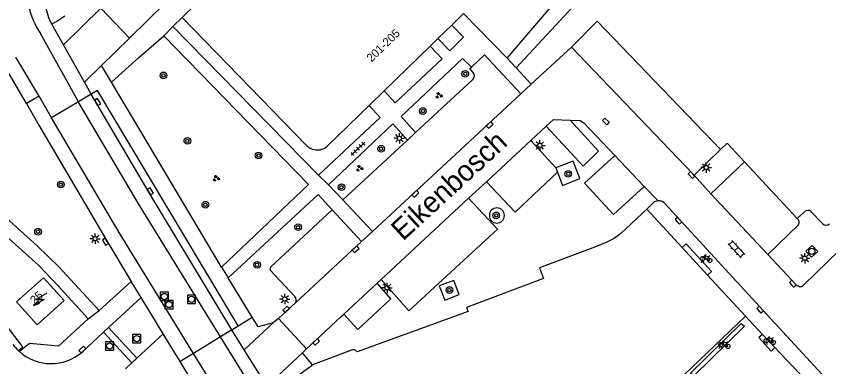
# Model space of a CAD drawing. Extents: x 136000 to 138005, y 398500 to 400500.
# Drawn here: x 137788.4 to 137886.1, y 399434.9 to 399477 of the extents above; entities that cross this region are included whole.
import ezdxf

# ---------------------------------------------------------------- set-up
doc = ezdxf.new("R2010")
doc.units = 0
for name, color, linetype in [('gg-anno-huisnummerreeks BGT', 7, 'Continuous'), ('gg-anno-openbare ruimte label', 7, 'Continuous'), ('gg-bbg-hoofdgebouw', 7, 'Continuous'), ('gg-knt-verharding', 7, 'Continuous'), ('gg-knt-verharding nz', 7, 'Continuous'), ('gt-grn-groengrens', 7, 'Continuous'), ('gt-grn-vlakafsluiter', 7, 'Continuous'), ('gt-grn-weggrens', 7, 'Continuous'), ('gt-grn-weggrens revisie', 7, 'Continuous'), ('gt-symb-boom', 7, 'Continuous'), ('gt-symb-fietsenrek', 7, 'Continuous'), ('gt-symb-groenvak', 7, 'Continuous'), ('gt-symb-klinker verharding', 7, 'Continuous'), ('gt-symb-kolk', 7, 'Continuous'), ('gt-symb-kolk center center', 7, 'Continuous'), ('gt-symb-lichtmast', 7, 'Continuous'), ('gt-symb-rioolschacht', 7, 'Continuous'), ('gt-symb-tegel verharding', 7, 'Continuous'), ('gt-symb-trafo symbool', 7, 'Continuous')]:
    doc.layers.add(name, color=color, linetype=linetype)

# ---------------------------------------------------------------- blocks, each defined once
blk = doc.blocks.new('gt0-KOLKCC')
at = {"layer": 'gt-symb-kolk center center'}
blk.add_lwpolyline([(-0.375, 0.2), (0.375, 0.2), (0.375, -0.2), (-0.375, -0.2)], close=True, dxfattribs=at)
blk = doc.blocks.new('gt0-KOLK')
at = {"layer": 'gt-symb-kolk'}
blk.add_lwpolyline([(0, 0), (0.375, 0), (0.375, 0.4), (-0.375, 0.4), (-0.375, 0), (0, 0)], dxfattribs=at)
blk = doc.blocks.new('gt0-LMAST')
at = {"layer": 'gt-symb-lichtmast'}
for p, q in [((-0.182, 0.173), (-0.447, 0.438)), ((-0.005, 0.246), (-0.005, 0.621)), ((0.172, 0.173), (0.437, 0.438)), ((-0.255, -0.004), (-0.63, -0.004)), ((-0.182, -0.181), (-0.447, -0.446)), ((-0.005, -0.254), (-0.005, -0.629)), ((0.437, -0.446), (0.172, -0.181)), ((0.245, -0.004), (0.62, -0.004))]:
    blk.add_line(p, q, dxfattribs=at)
blk.add_circle((-0.005, -0.004), 0.25, dxfattribs=at)
blk = doc.blocks.new('gt0-RS')
at = {"layer": 'gt-symb-rioolschacht'}
blk.add_lwpolyline([(-0.5, -0.5), (0.5, -0.5), (0.5, 0.5), (-0.5, 0.5)], close=True, dxfattribs=at)
blk.add_circle((0, 0), 0.375, dxfattribs=at)
blk = doc.blocks.new('gt0-FREK')
at = {"layer": 'gt-symb-fietsenrek'}
for p, q in [((0.259, 0.762), (0.294, 0.823)), ((0.54, 0.335), (0.259, 0.762)), ((0.294, 0.823), (0.767, 0.714)), ((0.767, 0.714), (0.54, 0.335)), ((0.757, 0.841), (0.866, 0.816)), ((0.767, 0.714), (0.84, 0.822)), ((0.895, 0.252), (0.767, 0.714))]:
    blk.add_line(p, q, dxfattribs=at)
for points in [[(-0.124, 0), (-0.047, 0.312), (0.053, 0.312), (0.12, 0)], [(0.036, 0.476), (0.228, 0.708), (0.259, 0.762)], [(0.294, 0.823), (0.36, 0.937), (0.452, 0.935)], [(0.54, 0.335), (0.555, 0.305), (0.895, 0.252)]]:
    blk.add_lwpolyline(points, dxfattribs=at)
for centre in [(0.036, 0.476), (0.895, 0.252)]:
    blk.add_circle(centre, 0.252, dxfattribs=at)
blk = doc.blocks.new('gt0-KL1')
at = {"layer": 'gt-symb-klinker verharding'}
for p, q in [((-1.15, 0.3), (1.15, 0.3)), ((-1, -0.3), (-1, 0.3)), ((-0.5, 0.3), (-0.5, 0.45)), ((0, -0.3), (0, 0.3)), ((0.5, 0.3), (0.5, 0.45)), ((1, -0.3), (1, 0.3)), ((-1.15, -0.3), (1.15, -0.3)), ((-0.5, -0.45), (-0.5, -0.3)), ((0.5, -0.45), (0.5, -0.3))]:
    blk.add_line(p, q, dxfattribs=at)
blk = doc.blocks.new('gt0-GRVAK')
at = {"layer": 'gt-symb-groenvak'}
for p, q in [((-0.11, 0.189), (-0.228, 0.24)), ((-0.182, 0.153), (0.088, 0.153)), ((-0.091, 0.211), (-0.156, 0.322)), ((-0.047, 0.214), (-0.047, 0.393)), ((-0.004, 0.211), (0.061, 0.322)), ((0.015, 0.189), (0.133, 0.24)), ((0.262, -0.052), (0.197, 0.059)), ((0.305, -0.049), (0.305, 0.13)), ((0.349, -0.052), (0.414, 0.059)), ((-0.245, -0.228), (-0.363, -0.177)), ((-0.318, -0.264), (-0.047, -0.264)), ((-0.226, -0.206), (-0.291, -0.095)), ((-0.183, -0.203), (-0.183, -0.024)), ((-0.139, -0.206), (-0.074, -0.095)), ((-0.12, -0.228), (-0.002, -0.177)), ((0.243, -0.074), (0.125, -0.023)), ((0.17, -0.11), (0.441, -0.11)), ((0.368, -0.074), (0.486, -0.023))]:
    blk.add_line(p, q, dxfattribs=at)
blk = doc.blocks.new('gt0-BOOM')
at = {"layer": 'gt-symb-boom'}
for radius in [0.4, 0.2]:
    blk.add_circle((0, 0), radius, dxfattribs=at)
blk = doc.blocks.new('gt0-TEG1')
at = {"layer": 'gt-symb-tegel verharding'}
for p, q in [((-1.125, 0), (1.125, 0)), ((-0.9, -0.25), (-0.9, 0.25)), ((-0.45, -0.25), (-0.45, 0.25)), ((0, -0.25), (0, 0.25)), ((0.45, -0.25), (0.45, 0.25)), ((0.9, -0.25), (0.9, 0.25))]:
    blk.add_line(p, q, dxfattribs=at)
blk = doc.blocks.new('gt0-HSP')
at = {"layer": 'gt-symb-trafo symbool'}
for points in [[(0.771, 0.746), (-0.529, -0.004), (0.471, -0.004), (-0.829, -0.754)], [(-0.217, -0.24), (-0.829, -0.754), (-0.077, -0.48)]]:
    blk.add_lwpolyline(points, dxfattribs=at)

msp = doc.modelspace()

# ---------------------------------------------------------------- linework, layer by layer
at = {"layer": 'gg-bbg-hoofdgebouw'}
for p, q in [((137842.19, 399477.351), (137840.755, 399475.956)), ((137808.37, 399476.88), (137823.32, 399461.51)), ((137840.755, 399475.956), (137839.108, 399474.355)), ((137839.108, 399474.355), (137838.159, 399473.432)), ((137838.159, 399473.432), (137832.631, 399468.05)), ((137832.631, 399468.05), (137830.837, 399466.301)), ((137825.889, 399461.48), (137830.837, 399466.301))]:
    msp.add_line(p, q, dxfattribs=at)
for points in [[(137808.37, 399476.88), (137814.767, 399483.168), (137812.468, 399485.507), (137822.845, 399495.706)], [(137791.69, 399445.59), (137794.17, 399442.84), (137790.96, 399439.93), (137788.47, 399442.69), (137791.69, 399445.59)]]:
    msp.add_lwpolyline(points, dxfattribs=at)
msp.add_arc((137824.619, 399462.766), 1.807, 224.03084, 314.63106, dxfattribs=at)
at = {"layer": 'gg-knt-verharding'}
for p, q in [((137806.429, 399478.745), (137802.028, 399474.409)), ((137802.028, 399474.409), (137798.585, 399478.021)), ((137842.19, 399477.351), (137847.431, 399472.003)), ((137808.37, 399476.88), (137807.257, 399475.786)), ((137794.094, 399473.596), (137792.697, 399476.081)), ((137807.257, 399475.786), (137824.759, 399457.912)), ((137795.895, 399466.762), (137791.327, 399474.948)), ((137806.151, 399474.699), (137823.569, 399456.783)), ((137796.627, 399469.088), (137794.094, 399473.596)), ((137855.162, 399473.331), (137850.324, 399468.877)), ((137789.648, 399466.526), (137786.862, 399471.37)), ((137791.175, 399467.421), (137788.394, 399472.095)), ((137847.431, 399472.003), (137848.503, 399470.845)), ((137848.503, 399470.845), (137850.324, 399468.877)), ((137836.419, 399463.067), (137843.293, 399469.444)), ((137797.422, 399467.674), (137796.627, 399469.088)), ((137813.109, 399446.868), (137799.884, 399469.093)), ((137850.324, 399468.877), (137849.067, 399467.72)), ((137789.648, 399466.526), (137791.164, 399463.938)), ((137835.427, 399462.146), (137836.419, 399463.067)), ((137827.662, 399454.942), (137835.427, 399462.146)), ((137873.043, 399461.011), (137873.874, 399461.781)), ((137869.879, 399457.936), (137873.043, 399461.011)), ((137853.263, 399458.818), (137853.457, 399458.304)), ((137871.915, 399455.688), (137875.95, 399459.54)), ((137875.95, 399459.54), (137882.27, 399452.72)), ((137871.915, 399455.688), (137869.879, 399457.936)), ((137823.569, 399456.783), (137813.109, 399446.868)), ((137825.948, 399456.763), (137827.662, 399454.942)), ((137813.879, 399445.574), (137824.719, 399455.608)), ((137824.719, 399455.608), (137826.404, 399453.774)), ((137827.662, 399454.942), (137831.226, 399451.153)), ((137829.924, 399449.944), (137826.404, 399453.774)), ((137865.009, 399454.621), (137864.186, 399453.836)), ((137868.439, 399449.215), (137864.186, 399453.836)), ((137866.408, 399454.476), (137879.121, 399440.659)), ((137882.27, 399452.72), (137883.2, 399453.54)), ((137883.93, 399453.55), (137885.3, 399452.1)), ((137878.732, 399448.399), (137882.384, 399451.894)), ((137829.924, 399449.944), (137831.226, 399451.153)), ((137871.487, 399445.905), (137868.439, 399449.215)), ((137802.255, 399445.157), (137798.395, 399441.651)), ((137803.423, 399443.233), (137802.255, 399445.157)), ((137816.795, 399440.864), (137813.879, 399445.574)), ((137876.043, 399440.956), (137871.487, 399445.905)), ((137806.08, 399438.853), (137803.423, 399443.233)), ((137819.927, 399440.684), (137819.314, 399440.153)), ((137823.302, 399437.03), (137819.927, 399440.684)), ((137824.344, 399438.016), (137827.458, 399440.916)), ((137878.095, 399438.783), (137876.043, 399440.956)), ((137885.269, 399433.954), (137879.121, 399440.659)), ((137799.521, 399439.603), (137798.924, 399439.05)), ((137802.938, 399435.93), (137799.521, 399439.603)), ((137815.834, 399436.939), (137814.335, 399439.346)), ((137798.924, 399439.05), (137796.346, 399436.661)), ((137802.323, 399435.365), (137798.924, 399439.05)), ((137808.112, 399435.505), (137806.08, 399438.853)), ((137830.868, 399409.457), (137812.972, 399438.505)), ((137879.586, 399437.204), (137878.095, 399438.783)), ((137823.302, 399437.03), (137824.344, 399438.016)), ((137827.405, 399407.814), (137809.726, 399436.501)), ((137818.541, 399432.593), (137815.834, 399436.939)), ((137822.82, 399436.545), (137823.302, 399437.03)), ((137824.026, 399435.124), (137822.82, 399436.545)), ((137828.703, 399436.887), (137824.026, 399435.124)), ((137801.547, 399434.65), (137802.323, 399435.365)), ((137802.323, 399435.365), (137802.938, 399435.93)), ((137821.464, 399433.253), (137824.026, 399435.124))]:
    msp.add_line(p, q, dxfattribs=at)
for points in [[(137847.431, 399472.003), (137852.649, 399478.079), (137854.956, 399482.236)], [(137857.401, 399481.375), (137855.871, 399478.769), (137848.503, 399470.845)], [(137873.043, 399461.011), (137858.251, 399476.429), (137855.162, 399473.331)], [(137839.108, 399474.355), (137840.53, 399472.864), (137842.163, 399474.507), (137840.755, 399475.956)], [(137799.884, 399469.093), (137803.151, 399472.07), (137806.151, 399474.699)], [(137832.631, 399468.05), (137833.977, 399466.632), (137839.596, 399471.914), (137838.159, 399473.432)], [(137843.129, 399470.926), (137844.696, 399472.402), (137849.067, 399467.72)], [(137843.129, 399470.926), (137842.067, 399471.965), (137834.689, 399464.99), (137836.419, 399463.067)], [(137843.334, 399470.284), (137842.93, 399470.739), (137843.129, 399470.926)], [(137814.335, 399439.346), (137815.083, 399439.819), (137798.214, 399468.118), (137797.422, 399467.674)], [(137814.335, 399439.346), (137804.375, 399455.864), (137797.422, 399467.674)], [(137792.669, 399464.836), (137792.633, 399464.898), (137791.175, 399467.421)], [(137812.972, 399438.505), (137803.072, 399454.575), (137795.924, 399466.711), (137795.895, 399466.762)], [(137824.759, 399457.912), (137832.161, 399464.873), (137830.837, 399466.301)], [(137809.726, 399436.501), (137800.905, 399450.813), (137792.669, 399464.836)], [(137797.077, 399440.64), (137793.462, 399444.6), (137791.138, 399447.065), (137781.494, 399455.715), (137770.88, 399464.076)], [(137791.164, 399463.938), (137799.316, 399450.025), (137802.255, 399445.157)], [(137835.427, 399462.146), (137833.697, 399464.082), (137825.948, 399456.763)], [(137853.457, 399458.304), (137854.061, 399456.702), (137856.163, 399457.508), (137855.365, 399459.625), (137853.263, 399458.818)], [(137798.395, 399441.651), (137795.44, 399444.866), (137793.544, 399446.9), (137790.951, 399449.431), (137782.208, 399457.273)], [(137826.404, 399453.774), (137819.008, 399446.913), (137818.906, 399446.691), (137818.992, 399446.463), (137821.885, 399443.366)], [(137864.186, 399453.836), (137861.081, 399450.918), (137860.295, 399450.324), (137859.405, 399449.85), (137858.022, 399449.306), (137851.324, 399446.794), (137851.804, 399445.514), (137842.554, 399442.013), (137842.742, 399441.517), (137829.387, 399436.68)], [(137878.732, 399448.399), (137882.175, 399444.714), (137882.515, 399444.536), (137882.79, 399444.558), (137883.026, 399444.702), (137888.766, 399450.281)], [(137839.265, 399444.603), (137839.914, 399442.891), (137841.665, 399443.564), (137841.017, 399445.277), (137839.265, 399444.603)], [(137821.976, 399442.563), (137821.002, 399441.641), (137819.927, 399440.684)], [(137797.077, 399440.64), (137793.502, 399437.357), (137790.03, 399437.667), (137788.816, 399436.706)], [(137819.314, 399440.153), (137817.515, 399439.7), (137816.795, 399440.864)], [(137876.043, 399440.956), (137868.685, 399433.936), (137868.995, 399432.195), (137875.628, 399424.994), (137883.808, 399431.825)], [(137883.808, 399431.825), (137882.874, 399432.863), (137883.298, 399433.273), (137879.586, 399437.204)], [(137788.816, 399436.706), (137788.737, 399436.778), (137788.66, 399436.851)], [(137826.407, 399405.996), (137826.294, 399406.215), (137812.039, 399429.034), (137808.112, 399435.505)]]:
    msp.add_lwpolyline(points, dxfattribs=at)
for centre, radius, start, end in [((137801.842, 399481.489), 12.384, 178.2802, 211.88471), ((137798.698, 399479.325), 6.822, 188.53817, 208.39335), ((137842.881, 399469.885), 0.603, 313.01967, 41.39161), ((137865.618, 399453.873), 0.965, 92.34288, 129.16526), ((137865.635, 399453.832), 1.006, 39.77109, 93.16609), ((137846.19, 399453.078), 0.909, 0, 180), ((137846.19, 399453.078), 0.909, 180, 0), ((137883.57, 399453.165), 0.527, 46.91167, 134.65798), ((137881.93, 399452.252), 0.578, 321.70466, 54.01135), ((137885.745, 399452.515), 0.609, 223.02921, 312.97503), ((137821.494, 399442.915), 0.597, 323.88147, 49.04946), ((137792.591, 399440.938), 5.67, 216.52692, 226.11782), ((137792.607, 399440.955), 5.694, 228.26234, 311.05286), ((137828.934, 399436.417), 0.524, 30.17511, 116.14995)]:
    msp.add_arc(centre, radius, start, end, dxfattribs=at)
at = {"layer": 'gg-knt-verharding nz'}
for p, q in [((137831.226, 399451.153), (137849.067, 399467.72)), ((137850.275, 399462.08), (137852.103, 399463.808)), ((137850.275, 399462.08), (137844.936, 399457.125)), ((137853.263, 399458.818), (137850.275, 399462.08)), ((137863.893, 399456.573), (137860.357, 399460.284)), ((137842.789, 399455.157), (137844.936, 399457.125)), ((137863.893, 399456.573), (137865.579, 399454.837)), ((137842.789, 399455.157), (137832.27, 399445.361)), ((137878.732, 399448.399), (137871.915, 399455.688)), ((137821.976, 399442.563), (137829.924, 399449.944)), ((137831.802, 399444.958), (137832.27, 399445.361)), ((137831.802, 399444.958), (137827.779, 399441.199)), ((137827.458, 399440.916), (137827.779, 399441.199))]:
    msp.add_line(p, q, dxfattribs=at)
for points in [[(137794.266, 399477.055), (137793.295, 399476.409), (137792.697, 399476.081)], [(137869.879, 399457.936), (137869.722, 399458.089), (137855.162, 399473.331)], [(137852.103, 399463.808), (137852.978, 399464.635), (137854.999, 399464.519)], [(137852.103, 399463.808), (137856.558, 399458.993), (137858.404, 399460.812), (137854.999, 399464.519)], [(137854.999, 399464.519), (137856.2, 399464.487), (137856.621, 399464.202), (137860.357, 399460.284)], [(137860.357, 399460.284), (137856.731, 399456.955), (137860.203, 399453.194), (137863.893, 399456.573)], [(137844.936, 399457.125), (137848.381, 399453.457), (137853.457, 399458.304)], [(137832.27, 399445.361), (137835.591, 399441.625), (137846.243, 399451.435), (137842.789, 399455.157)], [(137868.439, 399449.215), (137868.925, 399449.662), (137871.973, 399446.352), (137871.487, 399445.905)], [(137827.779, 399441.199), (137829.46, 399439.355), (137833.44, 399443.07), (137831.802, 399444.958)], [(137869.845, 399433.785), (137869.462, 399434.124), (137875.548, 399440.103), (137875.931, 399439.764), (137869.845, 399433.785)], [(137878.095, 399438.783), (137877.673, 399438.393), (137879.132, 399436.776), (137879.586, 399437.204)]]:
    msp.add_lwpolyline(points, dxfattribs=at)
at = {"layer": 'gt-grn-groengrens'}
msp.add_lwpolyline([(137788.66, 399436.851), (137789.221, 399437.262), (137789.179, 399437.307), (137752.069, 399485.836)], dxfattribs=at)
at = {"layer": 'gt-grn-vlakafsluiter'}
msp.add_line((137875.95, 399459.54), (137873.874, 399461.781), dxfattribs=at)
at = {"layer": 'gt-grn-weggrens'}
for p, q in [((137798.585, 399478.021), (137794.094, 399473.596)), ((137807.257, 399475.786), (137806.151, 399474.699)), ((137802.028, 399474.409), (137798.682, 399471.113)), ((137798.682, 399471.113), (137796.627, 399469.088)), ((137799.884, 399469.093), (137798.682, 399471.113)), ((137797.422, 399467.674), (137795.895, 399466.762)), ((137795.895, 399466.762), (137792.669, 399464.836)), ((137824.759, 399457.912), (137825.948, 399456.763)), ((137813.109, 399446.868), (137813.879, 399445.574)), ((137799.521, 399439.603), (137803.423, 399443.233)), ((137797.077, 399440.64), (137798.395, 399441.651)), ((137814.335, 399439.346), (137816.795, 399440.864)), ((137819.314, 399440.153), (137815.834, 399436.939)), ((137814.335, 399439.346), (137812.972, 399438.505)), ((137802.938, 399435.93), (137806.08, 399438.853)), ((137812.972, 399438.505), (137809.726, 399436.501)), ((137809.726, 399436.501), (137808.112, 399435.505)), ((137822.82, 399436.545), (137818.541, 399432.593))]:
    msp.add_line(p, q, dxfattribs=at)
at = {"layer": 'gt-grn-weggrens revisie'}
msp.add_line((137791.175, 399467.421), (137789.648, 399466.526), dxfattribs=at)

# ---------------------------------------------------------------- block references
at = {"layer": 'gt-symb-boom'}
for p in [(137842.393, 399470.122), (137806.123, 399469.923), (137837.3, 399465.634), (137808.996, 399462.048), (137817.546, 399460.282), (137832.275, 399461.106), (137854.762, 399458.086), (137793.784, 399456.796), (137827.512, 399456.475), (137811.161, 399454.374), (137846.108, 399453.088), (137822.295, 399451.661), (137791.047, 399451.126), (137817.37, 399447.143), (137840.487, 399444.113)]:
    msp.add_blockref('gt0-BOOM', p, dxfattribs=at)
at = {"layer": 'gt-symb-fietsenrek'}
for p in [(137870.883, 399447.42), (137878.518, 399437.561), (137873.049, 399437.08)]:
    msp.add_blockref('gt0-FREK', p, dxfattribs=at)
at = {"layer": 'gt-symb-groenvak'}
for p in [(137839.219, 399467.514), (137829.684, 399458.75), (137812.45, 399457.547)]:
    msp.add_blockref('gt0-GRVAK', p, dxfattribs=at)
at = {"layer": 'gt-symb-klinker verharding', "rotation": -47.39100385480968}
msp.add_blockref('gt0-KL1', (137874.971, 399449.022), dxfattribs=at)
at = {"layer": 'gt-symb-kolk'}
for p, rotation in [((137798.048, 399466.628), -59.55245756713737), ((137845.456, 399463.824), 42.5280440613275), ((137869.722, 399458.089), 133.68741543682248), ((137804.375, 399455.864), -58.91168160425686), ((137836.53, 399455.537), 42.77092864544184), ((137867.86, 399452.303), -47.47195593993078), ((137799.316, 399450.025), 120.36448199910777), ((137829.081, 399449.161), -137.14809157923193), ((137881.598, 399444.746), -46.986106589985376), ((137821.002, 399441.641), 43.45338400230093), ((137877.676, 399441.63), -47.4719559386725), ((137824.344, 399438.016), -136.9120040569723), ((137796.517, 399436.82), 42.8197704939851)]:
    msp.add_blockref('gt0-KOLK', p, dxfattribs=dict(at, rotation=rotation))
at = {"layer": 'gt-symb-kolk center center', "rotation": -43.504872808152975}
msp.add_blockref('gt0-KOLKCC', (137859.276, 399464.392), dxfattribs=at)
at = {"layer": 'gt-symb-lichtmast'}
for p in [(137834.477, 399462.361), (137851.361, 399461.515), (137871.341, 399458.847), (137797.902, 399450.289), (137883.192, 399447.943), (137832.999, 399444.374), (137820.705, 399443.034)]:
    msp.add_blockref('gt0-LMAST', p, dxfattribs=at)
at = {"layer": 'gt-symb-rioolschacht', "rotation": 41.99999127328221}
msp.add_blockref('gt0-RS', (137884.035, 399448.769), dxfattribs=at)
at = {"layer": 'gt-symb-rioolschacht'}
for p in [(137806.217, 399443.338), (137809.491, 399443.004), (137806.794, 399442.369), (137802.921, 399438.259), (137799.644, 399437.379)]:
    msp.add_blockref('gt0-RS', p, dxfattribs=at)
at = {"layer": 'gt-symb-tegel verharding', "rotation": 43.337956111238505}
msp.add_blockref('gt0-TEG1', (137829.487, 399461.106), dxfattribs=at)
at = {"layer": 'gt-symb-trafo symbool'}
msp.add_blockref('gt0-HSP', (137791.334, 399442.995), dxfattribs=at)

# ---------------------------------------------------------------- texts
at = {"layer": 'gg-anno-huisnummerreeks BGT'}
for s, rotation, p in [('201-205', 44.2, (137831.116, 399471.462)), ('25', 42.2, (137790.646, 399442.345))]:
    msp.add_text(s, height=1, rotation=rotation, dxfattribs=at).set_placement(p)
at = {"layer": 'gg-anno-openbare ruimte label'}
msp.add_text('Eikenbosch', height=2.5, rotation=42.6, dxfattribs=at).set_placement((137834.9, 399449.94))

doc.saveas('drawing.dxf')
